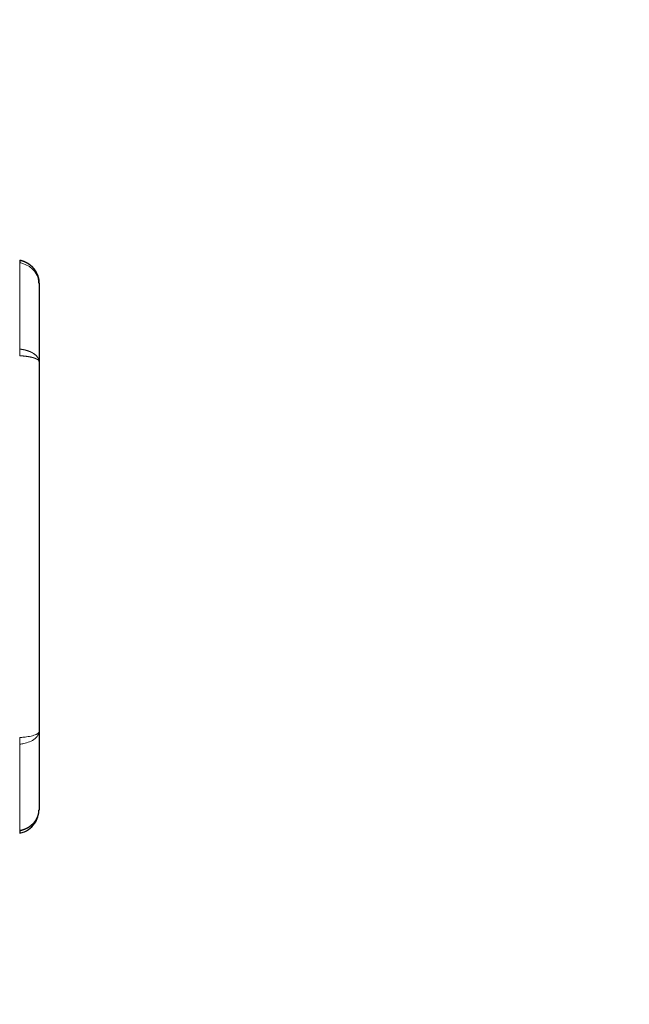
# Model space of a CAD drawing. Header units: inches. Extents: x 0 to 20790, y -12 to 14700.
# Tile 287 of 441: x 11513 to 11640, y 5995 to 6200. Entities that reach past the tile are written whole.
import ezdxf

# ---------------------------------------------------------------- set-up
doc = ezdxf.new("R2010")
doc.units = ezdxf.units.IN
doc.layers.add('1', color=7, linetype='Continuous', true_color=0xffffff)
doc.layers.add('254', color=7, linetype='Continuous', true_color=0xffffff)
doc.styles.add('latin_extended', font='simplex.shx')
doc.dimstyles.get("Standard").update_dxf_attribs({"dimtxt": 0.18, "dimasz": 0.18, "dimexe": 0.18, "dimexo": 0.0625, "dimgap": 0.09, "dimtad": 0, "dimtih": 1, "dimtoh": 1, "dimdec": 4, "dimzin": 0, "dimdsep": 46, "dimtxsty": 'Standard', "dimcen": 0.09, "dimadec": 0, "dimazin": 0, "dimtfac": 1, "dimtdec": 4, "dimtofl": 0, "dimtmove": 0, "dimatfit": 3, "dimfxl": 1, "dimtolj": 1, "dimtzin": 0, "dimarcsym": 0})

# ---------------------------------------------------------------- blocks, each defined once
blk = doc.blocks.new('_U11')
at = {"layer": '254', "color": 3, "linetype": 'Continuous', "lineweight": 13, "transparency": 16777216}
for p, q in [((10901.1, 7050.3), (12182.34, 7050.3)), ((12147.34, 6927.8), (12147.34, 4741.3)), ((10073.31, 4618.8), (12182.34, 4618.8))]:
    blk.add_line(p, q, dxfattribs=at)
at = {"layer": '254', "color": 3, "transparency": 16777216}
for points in [[(12167.76, 6927.8), (12126.92, 6927.8), (12147.34, 7050.3)], [(12126.92, 4741.3), (12167.76, 4741.3), (12147.34, 4618.8)]]:
    blk.add_solid(points, dxfattribs=at)
at = {"layer": 'Defpoints', "color": 0, "transparency": 16777216}
for p in [(10866.1, 7050.3), (10038.31, 4618.8), (12147.34, 4618.8)]:
    blk.add_point(p, dxfattribs=at)
at = {"layer": '254', "color": 2, "lineweight": 13, "transparency": 16777216, "insert": (11963.59, 5507.86), "char_height": 122.5, "attachment_point": 1, "rotation": 90, "style": 'latin_extended'}
blk.add_mtext('\\A1;2432', dxfattribs=at)

msp = doc.modelspace()

# ---------------------------------------------------------------- linework, layer by layer
at = {"layer": '1', "color": 110, "linetype": 'Continuous', "lineweight": 13}
for p, q in [((11513.285, 6131.529), (11513.285, 6149.547)), ((11513.285, 6031.046), (11513.285, 6049.064))]:
    msp.add_line(p, q, dxfattribs=at)
at = {"layer": '1', "color": 2, "linetype": 'Continuous', "lineweight": 25}
for p, q in [((11517.31, 6145.218), (11517.31, 6128.923)), ((11517.31, 6128.923), (11517.31, 6051.67)), ((11517.31, 6051.67), (11517.31, 6035.375))]:
    msp.add_line(p, q, dxfattribs=at)
for points, knots in [([(11513.285, 6150.122), (11513.296, 6150.119), (11513.32, 6150.115), (11513.355, 6150.107), (11513.39, 6150.1), (11513.425, 6150.092), (11513.46, 6150.084), (11513.496, 6150.075), (11513.531, 6150.066), (11513.567, 6150.057), (11513.602, 6150.048), (11513.638, 6150.038), (11513.674, 6150.028), (11513.709, 6150.018), (11513.745, 6150.007), (11513.781, 6149.996), (11513.817, 6149.985), (11513.853, 6149.974), (11513.889, 6149.962), (11513.925, 6149.95), (11513.961, 6149.937), (11513.997, 6149.924), (11514.034, 6149.911), (11514.07, 6149.898), (11514.106, 6149.884), (11514.142, 6149.87), (11514.178, 6149.855), (11514.215, 6149.841), (11514.251, 6149.826), (11514.287, 6149.81), (11514.323, 6149.794), (11514.359, 6149.778), (11514.395, 6149.762), (11514.431, 6149.745), (11514.468, 6149.728), (11514.504, 6149.711), (11514.539, 6149.693), (11514.575, 6149.675), (11514.611, 6149.657), (11514.647, 6149.638), (11514.683, 6149.619), (11514.718, 6149.599), (11514.754, 6149.58), (11514.789, 6149.56), (11514.825, 6149.539), (11514.86, 6149.518), (11514.895, 6149.497), (11514.93, 6149.476), (11514.965, 6149.454), (11515, 6149.432), (11515.035, 6149.41), (11515.07, 6149.387), (11515.104, 6149.364), (11515.139, 6149.341), (11515.173, 6149.317), (11515.207, 6149.293), (11515.241, 6149.269), (11515.275, 6149.244), (11515.308, 6149.219), (11515.342, 6149.194), (11515.375, 6149.168), (11515.408, 6149.142), (11515.441, 6149.116), (11515.474, 6149.089), (11515.506, 6149.063), (11515.539, 6149.035), (11515.571, 6149.008), (11515.603, 6148.98), (11515.635, 6148.952), (11515.666, 6148.924), (11515.697, 6148.895), (11515.728, 6148.867), (11515.759, 6148.837), (11515.79, 6148.808), (11515.82, 6148.778), (11515.85, 6148.748), (11515.88, 6148.718), (11515.91, 6148.688), (11515.939, 6148.657), (11515.969, 6148.626), (11515.997, 6148.594), (11516.026, 6148.563), (11516.054, 6148.531), (11516.083, 6148.499), (11516.11, 6148.467), (11516.138, 6148.434), (11516.18, 6148.384), (11516.236, 6148.315), (11516.304, 6148.226), (11516.372, 6148.134), (11516.439, 6148.039), (11516.504, 6147.94), (11516.568, 6147.839), (11516.631, 6147.734), (11516.692, 6147.627), (11516.751, 6147.516), (11516.808, 6147.402), (11516.863, 6147.284), (11516.916, 6147.164), (11516.966, 6147.04), (11517.002, 6146.945), (11517.026, 6146.879), (11517.039, 6146.842), (11517.051, 6146.805), (11517.064, 6146.767), (11517.077, 6146.728), (11517.089, 6146.687), (11517.102, 6146.646), (11517.114, 6146.604), (11517.126, 6146.561), (11517.138, 6146.517), (11517.15, 6146.471), (11517.162, 6146.425), (11517.174, 6146.378), (11517.185, 6146.33), (11517.196, 6146.28), (11517.206, 6146.23), (11517.217, 6146.179), (11517.227, 6146.126), (11517.236, 6146.073), (11517.246, 6146.018), (11517.254, 6145.963), (11517.262, 6145.906), (11517.27, 6145.848), (11517.277, 6145.79), (11517.284, 6145.73), (11517.29, 6145.67), (11517.295, 6145.608), (11517.299, 6145.545), (11517.303, 6145.482), (11517.306, 6145.417), (11517.308, 6145.351), (11517.31, 6145.285), (11517.31, 6145.24), (11517.31, 6145.218)], [0, 0, 0, 0, 0.0050987, 0.0102202, 0.0153643, 0.0205308, 0.0257197, 0.0309307, 0.0361637, 0.0414185, 0.046695, 0.051993, 0.0573123, 0.0626527, 0.0680141, 0.0733962, 0.0787989, 0.0842221, 0.0896653, 0.0951286, 0.1006117, 0.1061143, 0.1116363, 0.1171775, 0.1227375, 0.1283163, 0.1339136, 0.1395291, 0.1451627, 0.150814, 0.1564829, 0.1621691, 0.1678724, 0.1735924, 0.1793291, 0.1850821, 0.1908511, 0.196636, 0.2024364, 0.208252, 0.2140827, 0.2199281, 0.225788, 0.2316621, 0.2375501, 0.2434517, 0.2493667, 0.2552947, 0.2612356, 0.2671889, 0.2731545, 0.279132, 0.2851211, 0.2911215, 0.2971329, 0.3031551, 0.3091877, 0.3152304, 0.321283, 0.3273451, 0.3334164, 0.3394966, 0.3455854, 0.3516825, 0.3577876, 0.3639003, 0.3700205, 0.3761476, 0.3822815, 0.3884219, 0.3945683, 0.4007206, 0.4068783, 0.4130412, 0.419209, 0.4253813, 0.4315579, 0.4377384, 0.4439225, 0.4501099, 0.4563003, 0.4624934, 0.4686889, 0.4748865, 0.4811054, 0.4873684, 0.4936755, 0.5097484, 0.5261105, 0.5427631, 0.5597074, 0.5769442, 0.5944738, 0.6122965, 0.630412, 0.6488198, 0.6675188, 0.6865077, 0.7057847, 0.7253474, 0.7451932, 0.7507076, 0.7563569, 0.7621415, 0.7680618, 0.7741183, 0.7803114, 0.7866413, 0.7931086, 0.7997135, 0.8064564, 0.8133376, 0.8203574, 0.8275161, 0.8348139, 0.8422511, 0.8498278, 0.8575442, 0.8654006, 0.8733968, 0.8815331, 0.8898095, 0.8982259, 0.9067823, 0.9154785, 0.9243146, 0.9332902, 0.9424051, 0.9516591, 0.9610517, 0.9705826, 0.9802513, 0.9900573, 1, 1, 1, 1]), ([(11516.175, 6148.018), (11516.292, 6147.892), (11516.779, 6147.305), (11517.217, 6146.351), (11517.31, 6145.503), (11517.31, 6145.218)], [0, 0, 0, 0, 0.1613624, 0.7181748, 1, 1, 1, 1]), ([(11513.285, 6030.471), (11513.617, 6030.537), (11514.556, 6030.826), (11515.864, 6031.703), (11516.842, 6033.082), (11517.246, 6034.344), (11517.31, 6035.089), (11517.31, 6035.375)], [0, 0, 0, 0, 0.1479362, 0.4266988, 0.675, 0.875, 1, 1, 1, 1]), ([(11513.285, 6031.046), (11513.295, 6031.048), (11513.317, 6031.052), (11513.35, 6031.058), (11513.383, 6031.064), (11513.415, 6031.07), (11513.448, 6031.077), (11513.481, 6031.084), (11513.514, 6031.091), (11513.547, 6031.099), (11513.58, 6031.106), (11513.613, 6031.114), (11513.646, 6031.122), (11513.68, 6031.13), (11513.713, 6031.139), (11513.746, 6031.147), (11513.779, 6031.156), (11513.813, 6031.166), (11513.846, 6031.175), (11513.879, 6031.185), (11513.913, 6031.195), (11513.946, 6031.205), (11513.98, 6031.215), (11514.013, 6031.226), (11514.047, 6031.237), (11514.08, 6031.248), (11514.113, 6031.259), (11514.147, 6031.271), (11514.18, 6031.282), (11514.214, 6031.294), (11514.247, 6031.307), (11514.281, 6031.319), (11514.314, 6031.332), (11514.347, 6031.345), (11514.381, 6031.358), (11514.414, 6031.372), (11514.447, 6031.385), (11514.48, 6031.399), (11514.513, 6031.414), (11514.546, 6031.428), (11514.579, 6031.443), (11514.612, 6031.458), (11514.645, 6031.473), (11514.678, 6031.488), (11514.711, 6031.504), (11514.744, 6031.52), (11514.776, 6031.536), (11514.809, 6031.553), (11514.841, 6031.569), (11514.874, 6031.586), (11514.906, 6031.603), (11514.938, 6031.621), (11514.97, 6031.638), (11515.002, 6031.656), (11515.034, 6031.674), (11515.066, 6031.693), (11515.097, 6031.711), (11515.129, 6031.73), (11515.16, 6031.749), (11515.192, 6031.768), (11515.223, 6031.788), (11515.254, 6031.807), (11515.285, 6031.827), (11515.315, 6031.848), (11515.346, 6031.868), (11515.376, 6031.889), (11515.407, 6031.91), (11515.437, 6031.931), (11515.467, 6031.952), (11515.496, 6031.974), (11515.526, 6031.995), (11515.555, 6032.017), (11515.585, 6032.04), (11515.614, 6032.062), (11515.643, 6032.085), (11515.672, 6032.107), (11515.741, 6032.164), (11515.848, 6032.254), (11515.986, 6032.382), (11516.114, 6032.509), (11516.233, 6032.638), (11516.346, 6032.769), (11516.451, 6032.902), (11516.551, 6033.037), (11516.644, 6033.173), (11516.731, 6033.312), (11516.811, 6033.451), (11516.865, 6033.555), (11516.899, 6033.622), (11516.914, 6033.653), (11516.929, 6033.685), (11516.944, 6033.717), (11516.959, 6033.75), (11516.974, 6033.784), (11516.989, 6033.819), (11517.003, 6033.854), (11517.018, 6033.89), (11517.033, 6033.926), (11517.047, 6033.964), (11517.062, 6034.002), (11517.076, 6034.041), (11517.09, 6034.081), (11517.104, 6034.121), (11517.117, 6034.162), (11517.131, 6034.204), (11517.144, 6034.247), (11517.156, 6034.29), (11517.169, 6034.334), (11517.181, 6034.379), (11517.193, 6034.425), (11517.204, 6034.471), (11517.215, 6034.519), (11517.225, 6034.567), (11517.235, 6034.615), (11517.245, 6034.665), (11517.254, 6034.715), (11517.262, 6034.766), (11517.27, 6034.818), (11517.277, 6034.87), (11517.284, 6034.924), (11517.29, 6034.978), (11517.295, 6035.032), (11517.299, 6035.088), (11517.303, 6035.144), (11517.306, 6035.201), (11517.308, 6035.258), (11517.31, 6035.317), (11517.31, 6035.356), (11517.31, 6035.375)], [0, 0, 0, 0, 0.0047577, 0.0095329, 0.0143254, 0.0191352, 0.0239621, 0.028806, 0.0336667, 0.0385443, 0.0434384, 0.0483491, 0.0532762, 0.0582195, 0.0631789, 0.0681543, 0.0731455, 0.0781525, 0.083175, 0.0882129, 0.093266, 0.0983343, 0.1034175, 0.1085156, 0.1136283, 0.1187554, 0.1238969, 0.1290526, 0.1342222, 0.1394057, 0.1446028, 0.1498134, 0.1550373, 0.1602744, 0.1655244, 0.1707872, 0.1760626, 0.1813504, 0.1866504, 0.1919624, 0.1972863, 0.2026219, 0.2079689, 0.2133272, 0.2186966, 0.2240768, 0.2294678, 0.2348692, 0.2402808, 0.2457026, 0.2511342, 0.2565755, 0.2620262, 0.2674862, 0.2729552, 0.278433, 0.2839194, 0.2894142, 0.2949172, 0.3004282, 0.3059469, 0.3114732, 0.3170068, 0.3225474, 0.328095, 0.3336492, 0.3392098, 0.3447767, 0.3503495, 0.3559282, 0.3615123, 0.3671018, 0.3726964, 0.3782959, 0.3839, 0.3895086, 0.3951214, 0.4250178, 0.4539757, 0.4820072, 0.5092256, 0.5362263, 0.5630798, 0.5897545, 0.6162195, 0.6424447, 0.6684009, 0.69406, 0.6995408, 0.7051291, 0.7108253, 0.7166298, 0.722543, 0.7285653, 0.734697, 0.7409386, 0.7472904, 0.7537528, 0.7603261, 0.7670106, 0.7738067, 0.7807146, 0.7877346, 0.794867, 0.8021121, 0.8094699, 0.8169409, 0.824525, 0.8322225, 0.8400336, 0.8479582, 0.8559965, 0.8641486, 0.8724143, 0.8807939, 0.889287, 0.8978938, 0.906614, 0.9154475, 0.9243941, 0.9334535, 0.9426255, 0.9519098, 0.9613059, 0.9708135, 0.980432, 0.9901611, 1, 1, 1, 1])]:
    msp.add_open_spline(points, degree=3, knots=knots, dxfattribs=at)
for points, degree in [([(11513.285, 6150.122), (11513.298, 6150.119), (11513.317, 6150.071), (11513.317, 6149.873), (11513.298, 6149.666), (11513.285, 6149.547)], 3), ([(11517.31, 6145.218), (11517.311, 6146.507), (11516.65, 6147.7)], 2), ([(11513.285, 6031.046), (11513.298, 6030.927), (11513.317, 6030.72), (11513.317, 6030.522), (11513.298, 6030.474), (11513.285, 6030.471)], 3)]:
    msp.add_open_spline(points, degree=degree, dxfattribs=at)
at = {"layer": '1', "color": 110, "linetype": 'Continuous', "lineweight": 13}
for points, knots in [([(11513.285, 6149.547), (11513.566, 6149.498), (11514.283, 6149.314), (11515.295, 6148.82), (11515.92, 6148.292), (11516.175, 6148.018)], [0, 0, 0, 0, 0.25, 0.65, 1, 1, 1, 1]), ([(11513.285, 6131.529), (11513.296, 6131.528), (11513.318, 6131.526), (11513.352, 6131.522), (11513.386, 6131.518), (11513.42, 6131.514), (11513.454, 6131.51), (11513.488, 6131.506), (11513.523, 6131.501), (11513.557, 6131.497), (11513.592, 6131.492), (11513.626, 6131.487), (11513.661, 6131.482), (11513.696, 6131.477), (11513.731, 6131.471), (11513.766, 6131.466), (11513.801, 6131.46), (11513.837, 6131.454), (11513.872, 6131.448), (11513.907, 6131.442), (11513.943, 6131.436), (11513.978, 6131.429), (11514.014, 6131.423), (11514.049, 6131.416), (11514.085, 6131.409), (11514.121, 6131.401), (11514.157, 6131.394), (11514.192, 6131.386), (11514.228, 6131.379), (11514.264, 6131.371), (11514.3, 6131.363), (11514.336, 6131.354), (11514.372, 6131.346), (11514.408, 6131.337), (11514.443, 6131.328), (11514.479, 6131.319), (11514.515, 6131.31), (11514.551, 6131.301), (11514.587, 6131.291), (11514.623, 6131.281), (11514.658, 6131.271), (11514.694, 6131.261), (11514.73, 6131.251), (11514.765, 6131.24), (11514.801, 6131.229), (11514.836, 6131.218), (11514.872, 6131.207), (11514.907, 6131.196), (11514.942, 6131.185), (11514.978, 6131.173), (11515.013, 6131.161), (11515.048, 6131.149), (11515.083, 6131.137), (11515.117, 6131.124), (11515.152, 6131.111), (11515.186, 6131.099), (11515.221, 6131.086), (11515.255, 6131.072), (11515.289, 6131.059), (11515.323, 6131.045), (11515.357, 6131.032), (11515.391, 6131.018), (11515.424, 6131.003), (11515.458, 6130.989), (11515.491, 6130.975), (11515.524, 6130.96), (11515.557, 6130.945), (11515.589, 6130.93), (11515.622, 6130.915), (11515.654, 6130.9), (11515.686, 6130.884), (11515.718, 6130.868), (11515.749, 6130.853), (11515.781, 6130.836), (11515.812, 6130.82), (11515.843, 6130.804), (11515.873, 6130.788), (11515.904, 6130.771), (11515.934, 6130.754), (11515.964, 6130.737), (11515.993, 6130.72), (11516.023, 6130.703), (11516.052, 6130.686), (11516.081, 6130.668), (11516.109, 6130.65), (11516.138, 6130.633), (11516.198, 6130.594), (11516.29, 6130.533), (11516.408, 6130.447), (11516.523, 6130.356), (11516.634, 6130.259), (11516.739, 6130.158), (11516.839, 6130.052), (11516.931, 6129.941), (11516.991, 6129.858), (11517.026, 6129.806), (11517.039, 6129.786), (11517.052, 6129.766), (11517.064, 6129.746), (11517.077, 6129.725), (11517.09, 6129.703), (11517.102, 6129.681), (11517.115, 6129.658), (11517.127, 6129.635), (11517.139, 6129.612), (11517.151, 6129.588), (11517.163, 6129.563), (11517.175, 6129.538), (11517.186, 6129.512), (11517.197, 6129.486), (11517.208, 6129.459), (11517.218, 6129.432), (11517.228, 6129.404), (11517.237, 6129.375), (11517.246, 6129.347), (11517.255, 6129.317), (11517.263, 6129.287), (11517.271, 6129.257), (11517.278, 6129.226), (11517.284, 6129.194), (11517.29, 6129.162), (11517.295, 6129.129), (11517.299, 6129.096), (11517.303, 6129.063), (11517.306, 6129.028), (11517.308, 6128.994), (11517.31, 6128.959), (11517.31, 6128.935), (11517.31, 6128.923)], [0, 0, 0, 0, 0.0049091, 0.0098454, 0.0148089, 0.0197994, 0.0248167, 0.0298607, 0.0349313, 0.0400283, 0.0451516, 0.050301, 0.0554764, 0.0606775, 0.0659042, 0.0711564, 0.0764338, 0.0817363, 0.0870637, 0.0924158, 0.0977924, 0.1031933, 0.1086182, 0.1140671, 0.1195396, 0.1250355, 0.1305547, 0.1360969, 0.1416619, 0.1472494, 0.1528592, 0.1584911, 0.1641447, 0.1698199, 0.1755165, 0.181234, 0.1869724, 0.1927313, 0.1985104, 0.2043095, 0.2101282, 0.2159664, 0.2218238, 0.2276999, 0.2335946, 0.2395076, 0.2454385, 0.2513871, 0.257353, 0.263336, 0.2693356, 0.2753517, 0.2813839, 0.2874319, 0.2934953, 0.2995738, 0.3056672, 0.311775, 0.3178969, 0.3240326, 0.3301818, 0.3363442, 0.3425193, 0.3487068, 0.3549064, 0.3611178, 0.3673405, 0.3735743, 0.3798188, 0.3860737, 0.3923385, 0.3986129, 0.4048966, 0.4111893, 0.4174905, 0.4237999, 0.4301171, 0.4364418, 0.4427736, 0.4491122, 0.4554572, 0.4618082, 0.4681649, 0.4745269, 0.4808938, 0.4872654, 0.4936412, 0.5221469, 0.551487, 0.5816678, 0.6126903, 0.6445524, 0.6772488, 0.7107708, 0.7451056, 0.7507188, 0.7564606, 0.7623316, 0.7683322, 0.7744627, 0.7807237, 0.7871154, 0.7936383, 0.8002928, 0.8070792, 0.8139978, 0.821049, 0.8282329, 0.8355501, 0.8430005, 0.8505846, 0.8583024, 0.8661541, 0.8741399, 0.8822599, 0.8905141, 0.8989025, 0.9074252, 0.9160821, 0.924873, 0.9337979, 0.9428566, 0.9520487, 0.9613741, 0.9708323, 0.980423, 0.9901458, 1, 1, 1, 1]), ([(11517.31, 6128.923), (11517.31, 6128.926), (11517.31, 6128.932), (11517.309, 6128.94), (11517.309, 6128.948), (11517.308, 6128.957), (11517.307, 6128.965), (11517.306, 6128.973), (11517.305, 6128.981), (11517.303, 6128.989), (11517.301, 6128.997), (11517.299, 6129.005), (11517.297, 6129.013), (11517.294, 6129.021), (11517.292, 6129.029), (11517.289, 6129.037), (11517.286, 6129.045), (11517.283, 6129.052), (11517.279, 6129.06), (11517.275, 6129.068), (11517.272, 6129.076), (11517.268, 6129.083), (11517.264, 6129.091), (11517.259, 6129.098), (11517.255, 6129.106), (11517.25, 6129.113), (11517.245, 6129.121), (11517.24, 6129.128), (11517.235, 6129.136), (11517.23, 6129.143), (11517.224, 6129.15), (11517.219, 6129.157), (11517.213, 6129.165), (11517.207, 6129.172), (11517.201, 6129.179), (11517.194, 6129.186), (11517.188, 6129.193), (11517.181, 6129.2), (11517.175, 6129.207), (11517.168, 6129.214), (11517.161, 6129.221), (11517.154, 6129.228), (11517.147, 6129.235), (11517.139, 6129.242), (11517.132, 6129.248), (11517.124, 6129.255), (11517.117, 6129.262), (11517.109, 6129.268), (11517.101, 6129.275), (11517.093, 6129.282), (11517.085, 6129.288), (11517.076, 6129.295), (11517.068, 6129.301), (11517.059, 6129.308), (11517.051, 6129.314), (11517.042, 6129.32), (11517.033, 6129.327), (11517.025, 6129.333), (11517.016, 6129.339), (11517.007, 6129.345), (11516.997, 6129.351), (11516.988, 6129.358), (11516.979, 6129.364), (11516.969, 6129.37), (11516.96, 6129.376), (11516.95, 6129.382), (11516.941, 6129.388), (11516.931, 6129.394), (11516.921, 6129.399), (11516.911, 6129.405), (11516.902, 6129.411), (11516.892, 6129.417), (11516.882, 6129.422), (11516.871, 6129.428), (11516.861, 6129.434), (11516.851, 6129.439), (11516.841, 6129.445), (11516.83, 6129.45), (11516.82, 6129.456), (11516.81, 6129.461), (11516.799, 6129.467), (11516.789, 6129.472), (11516.778, 6129.478), (11516.767, 6129.483), (11516.757, 6129.488), (11516.746, 6129.493), (11516.735, 6129.498), (11516.725, 6129.504), (11516.714, 6129.509), (11516.703, 6129.514), (11516.692, 6129.519), (11516.681, 6129.524), (11516.67, 6129.529), (11516.659, 6129.534), (11516.648, 6129.539), (11516.637, 6129.543), (11516.626, 6129.548), (11516.615, 6129.553), (11516.604, 6129.558), (11516.593, 6129.562), (11516.582, 6129.567), (11516.571, 6129.572), (11516.56, 6129.576), (11516.549, 6129.581), (11516.538, 6129.585), (11516.527, 6129.59), (11516.515, 6129.594), (11516.504, 6129.599), (11516.493, 6129.603), (11516.482, 6129.607), (11516.471, 6129.611), (11516.46, 6129.616), (11516.448, 6129.62), (11516.437, 6129.624), (11516.426, 6129.628), (11516.415, 6129.632), (11516.404, 6129.636), (11516.393, 6129.64), (11516.382, 6129.644), (11516.37, 6129.648), (11516.359, 6129.652), (11516.348, 6129.656), (11516.337, 6129.66), (11516.326, 6129.664), (11516.315, 6129.667), (11516.304, 6129.671), (11516.293, 6129.675), (11516.282, 6129.678), (11516.271, 6129.682), (11516.26, 6129.685), (11516.249, 6129.689), (11516.238, 6129.692), (11516.227, 6129.696), (11516.203, 6129.703), (11516.165, 6129.715), (11516.113, 6129.731), (11516.061, 6129.746), (11516.007, 6129.761), (11515.953, 6129.776), (11515.898, 6129.79), (11515.842, 6129.804), (11515.786, 6129.818), (11515.728, 6129.832), (11515.67, 6129.845), (11515.61, 6129.858), (11515.55, 6129.871), (11515.49, 6129.884), (11515.428, 6129.896), (11515.366, 6129.908), (11515.303, 6129.919), (11515.24, 6129.931), (11515.176, 6129.942), (11515.112, 6129.953), (11515.047, 6129.963), (11514.981, 6129.974), (11514.915, 6129.984), (11514.849, 6129.994), (11514.782, 6130.003), (11514.715, 6130.012), (11514.648, 6130.021), (11514.58, 6130.03), (11514.512, 6130.038), (11514.444, 6130.046), (11514.376, 6130.054), (11514.307, 6130.062), (11514.239, 6130.069), (11514.17, 6130.076), (11514.101, 6130.083), (11514.033, 6130.089), (11513.964, 6130.095), (11513.895, 6130.101), (11513.827, 6130.107), (11513.758, 6130.112), (11513.69, 6130.117), (11513.622, 6130.122), (11513.554, 6130.127), (11513.486, 6130.131), (11513.419, 6130.135), (11513.352, 6130.139), (11513.307, 6130.141), (11513.285, 6130.142)], [0, 0, 0, 0, 0.0049542, 0.0098916, 0.0148121, 0.0197157, 0.0246021, 0.0294715, 0.0343236, 0.0391584, 0.0439758, 0.0487758, 0.0535582, 0.058323, 0.0630701, 0.0677994, 0.0725109, 0.0772045, 0.0818802, 0.0865378, 0.0911774, 0.0957988, 0.100402, 0.1049869, 0.1095536, 0.1141019, 0.1186318, 0.1231432, 0.1276361, 0.1321105, 0.1365663, 0.1410035, 0.145422, 0.1498218, 0.1542028, 0.1585651, 0.1629086, 0.1672332, 0.171539, 0.1758259, 0.1800938, 0.1843428, 0.1885729, 0.1927839, 0.196976, 0.201149, 0.2053029, 0.2094378, 0.2135537, 0.2176504, 0.2217281, 0.2257866, 0.229826, 0.2338463, 0.2378475, 0.2418295, 0.2457924, 0.2497361, 0.2536607, 0.2575662, 0.2614525, 0.2653197, 0.2691677, 0.2729967, 0.2768065, 0.2805971, 0.2843687, 0.2881212, 0.2918546, 0.2955689, 0.2992641, 0.3029403, 0.3065974, 0.3102355, 0.3138547, 0.3174548, 0.3210359, 0.3245981, 0.3281414, 0.3316658, 0.3351712, 0.3386578, 0.3421255, 0.3455745, 0.3490046, 0.3524159, 0.3558085, 0.3591824, 0.3625376, 0.3658741, 0.369192, 0.3724913, 0.3757719, 0.3790341, 0.3822777, 0.3855029, 0.3887095, 0.3918978, 0.3950677, 0.3982192, 0.4013524, 0.4044674, 0.407564, 0.4106425, 0.4137028, 0.416745, 0.419769, 0.422775, 0.425763, 0.4287329, 0.431685, 0.4346191, 0.4375353, 0.4404337, 0.4433144, 0.4461773, 0.4490224, 0.4518499, 0.4546598, 0.4574521, 0.4602269, 0.4629841, 0.4657239, 0.4684463, 0.4711513, 0.473839, 0.4765094, 0.4791626, 0.4817985, 0.4844174, 0.4870191, 0.4896037, 0.4921714, 0.494722, 0.5066223, 0.5183717, 0.5299851, 0.541572, 0.5531535, 0.5647279, 0.5762931, 0.5878472, 0.5993882, 0.6109141, 0.622423, 0.6339129, 0.6453817, 0.6568276, 0.6682485, 0.6796425, 0.6910076, 0.7023419, 0.7136435, 0.7249104, 0.7361407, 0.7473326, 0.7584842, 0.7695937, 0.7806592, 0.791679, 0.8026512, 0.8135743, 0.8244463, 0.8352658, 0.8460311, 0.8567405, 0.8673925, 0.8779855, 0.8885181, 0.8989888, 0.9093962, 0.9197389, 0.9300155, 0.9402249, 0.9503656, 0.9604366, 0.9704366, 0.9803646, 0.9902194, 1, 1, 1, 1]), ([(11513.285, 6049.064), (11513.566, 6049.093), (11514.283, 6049.204), (11515.457, 6049.549), (11516.623, 6050.21), (11517.215, 6050.985), (11517.31, 6051.496), (11517.31, 6051.67)], [0, 0, 0, 0, 0.125, 0.325, 0.5799752, 0.8575726, 1, 1, 1, 1]), ([(11517.31, 6051.67), (11517.31, 6051.589), (11517.215, 6051.349), (11516.623, 6050.987), (11515.457, 6050.678), (11514.283, 6050.516), (11513.566, 6050.465), (11513.285, 6050.451)], [0, 0, 0, 0, 0.1424274, 0.4200248, 0.675, 0.875, 1, 1, 1, 1])]:
    msp.add_open_spline(points, degree=3, knots=knots, dxfattribs=at)
for points in [[(11513.285, 6131.529), (11513.298, 6131.407), (11513.317, 6131.132), (11513.317, 6130.654), (11513.298, 6130.313), (11513.285, 6130.142)], [(11513.285, 6050.451), (11513.298, 6050.28), (11513.317, 6049.939), (11513.317, 6049.461), (11513.298, 6049.186), (11513.285, 6049.064)]]:
    msp.add_open_spline(points, degree=3, dxfattribs=at)

# ---------------------------------------------------------------- dimensions: what is measured, and where the dimension line sits
at = {"layer": '254', "color": 2, "linetype": 'Continuous', "lineweight": 13}
dim = msp.add_linear_dim(base=(12147.341658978, 4618.796493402), p1=(10866.10138985, 7050.296493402), p2=(10038.309914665, 4618.796493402), angle=90, dimstyle='Standard', override={"dimscale": 35, "dimtxt": 3.5, "dimasz": 3.5, "dimexe": 1, "dimexo": 1, "dimgap": 1.75, "dimtad": 1, "dimtih": 0, "dimtoh": 0, "dimdec": 0, "dimlfac": 1, "dimzin": 8, "dimdsep": 46, "dimlunit": 2, "dimtxsty": 'latin_extended', "dimsah": 1, "dimse1": 0, "dimse2": 0, "dimsd1": 0, "dimsd2": 0, "dimclrd": 3, "dimclre": 3, "dimclrt": 2, "dimtol": 0, "dimtm": -0.1, "dimtfac": 0.714286, "dimtdec": 3, "dimtofl": 1, "dimtmove": 0, "dimtzin": 8, "dimlwd": 13, "dimlwe": 13}, dxfattribs=at)
dim.commit()
dim.dimension.update_dxf_attribs({"geometry": '_U11', "text_midpoint": (12147.341658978, 5723.693359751), "dimtype": 160})

doc.saveas('drawing.dxf')
